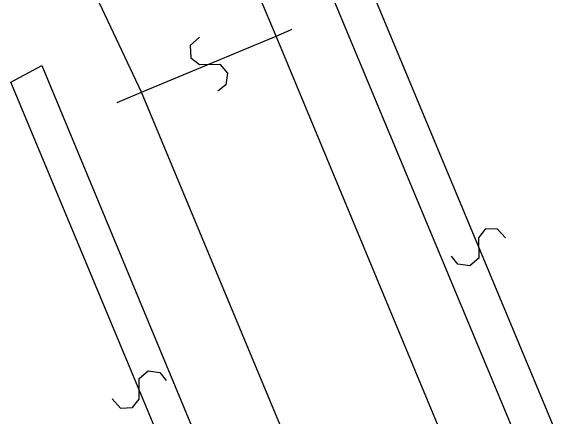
# Model space of a CAD drawing. Extents: x -266179 to -264727, y -1243225 to -1241702.
# Drawn here: x -265602.68 to -265588.2, y -1243212.06 to -1243201.37 of the extents above; entities that cross this region are included whole.
import ezdxf

# ---------------------------------------------------------------- set-up
doc = ezdxf.new("R2010")
doc.units = 0
doc.layers.add('Vrstva 2', color=7, linetype='Continuous')

msp = doc.modelspace()

# ---------------------------------------------------------------- linework, layer by layer
at = {"layer": 'Vrstva 2'}
for p, q in [((-265595.69, -1243202.03), (-265596.92, -1243199.07)), ((-265593.71, -1243199.51), (-265586.98, -1243215.69)), ((-265587.87, -1243216.18), (-265594.65, -1243199.91)), ((-265599.24, -1243203.51), (-265600.7, -1243200.41)), ((-265595.69, -1243202.03), (-265595.26, -1243201.85)), ((-265599.24, -1243203.51), (-265595.69, -1243202.03)), ((-265589.44, -1243217.05), (-265595.69, -1243202.03)), ((-265602.68, -1243203.25), (-265601.87, -1243202.81)), ((-265601.87, -1243202.81), (-265594.73, -1243219.97)), ((-265595.92, -1243219.48), (-265602.68, -1243203.25)), ((-265599.88, -1243203.78), (-265599.24, -1243203.51)), ((-265592.82, -1243218.92), (-265599.24, -1243203.51))]:
    msp.add_line(p, q, dxfattribs=at)
for points in [[(-265597.707, -1243202.059), (-265597.951, -1243202.279), (-265597.937, -1243202.599), (-265597.712, -1243202.775), (-265597.173, -1243202.768), (-265596.966, -1243203.006), (-265597.01, -1243203.317), (-265597.223, -1243203.481)], [(-265589.633, -1243207.358), (-265589.854, -1243207.114), (-265590.173, -1243207.128), (-265590.35, -1243207.353), (-265590.343, -1243207.892), (-265590.581, -1243208.099), (-265590.892, -1243208.055), (-265591.057, -1243207.842)], [(-265600.012, -1243211.607), (-265599.791, -1243211.851), (-265599.472, -1243211.837), (-265599.295, -1243211.612), (-265599.302, -1243211.073), (-265599.064, -1243210.866), (-265598.753, -1243210.91), (-265598.588, -1243211.123)]]:
    msp.add_lwpolyline(points, dxfattribs=at)

doc.saveas('drawing.dxf')
